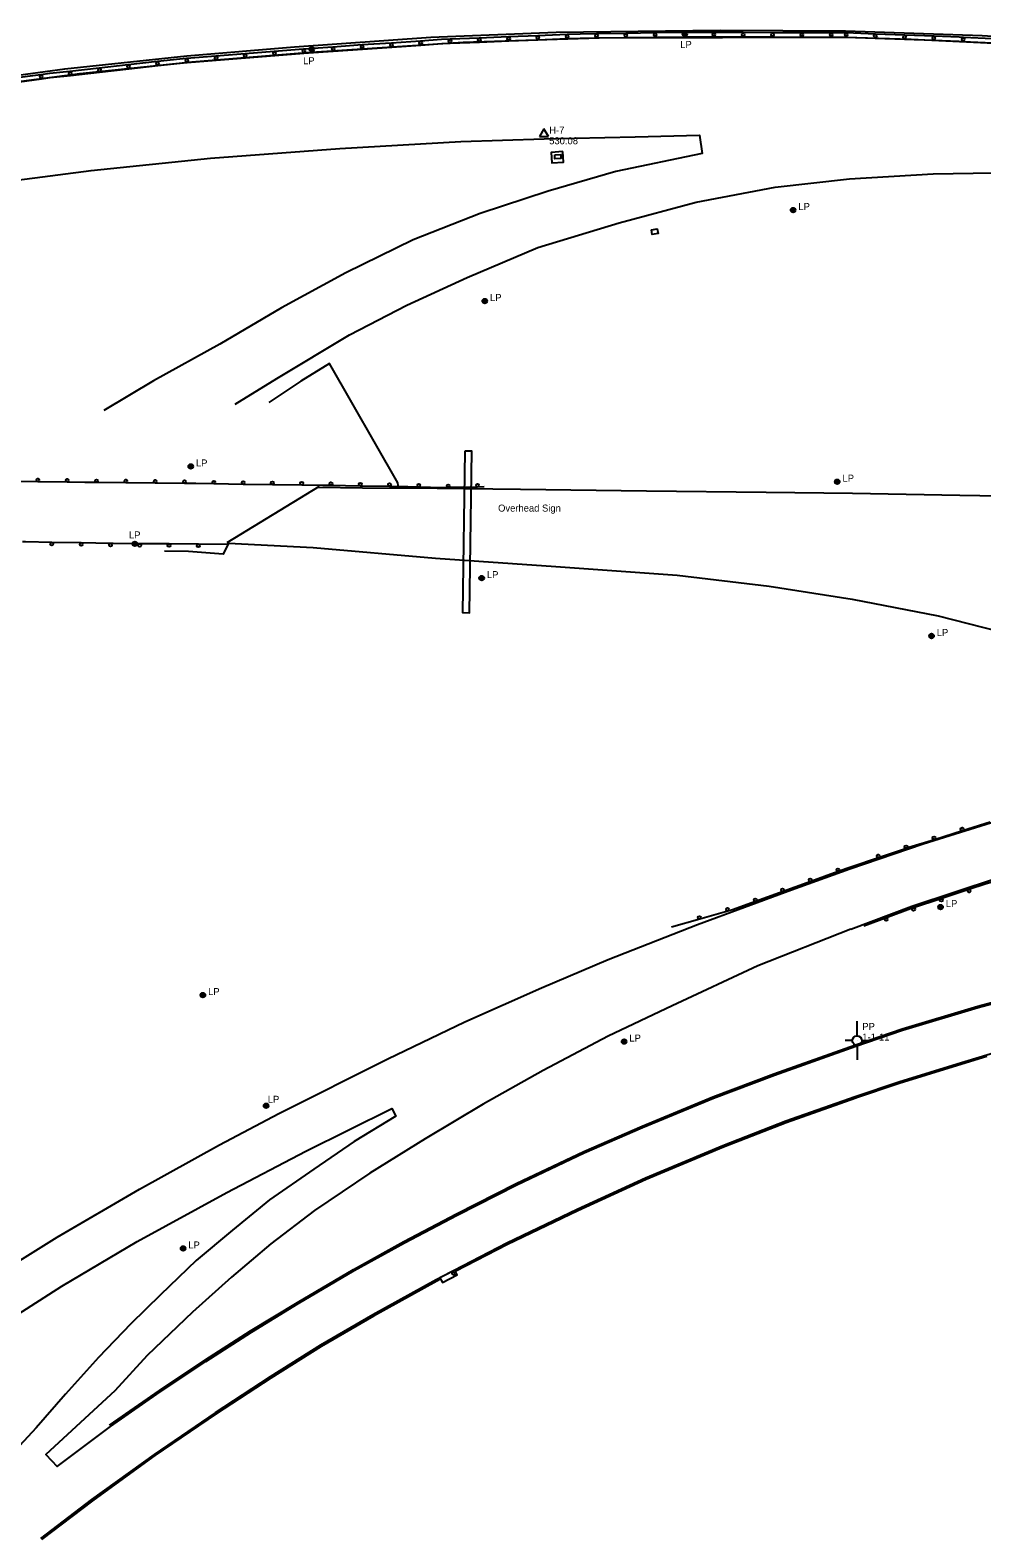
# Model space of a CAD drawing. Extents: x 2402803 to 2427059, y 6985292 to 6997652.
# Drawn here: x 2411764 to 2412414, y 6990960 to 6991988 of the extents above; entities that cross this region are included whole.
import ezdxf

# ---------------------------------------------------------------- set-up
doc = ezdxf.new("R2010")
doc.units = 0
for name, color, linetype in [('p_control ground ctrl', 7, 'Continuous'), ('p_drainage conc drain', 7, 'Continuous'), ('p_drainage riprap', 7, 'Continuous'), ('p_road - paved curb', 7, 'Continuous'), ('p_road bridge end', 7, 'Continuous'), ('p_road conc barrier', 7, 'Continuous'), ('p_road guard rails', 7, 'Continuous'), ('p_structure general', 7, 'Continuous'), ('p_utility manhole', 7, 'Continuous'), ('V7 LEVEL 31', 7, 'Continuous')]:
    doc.layers.add(name, color=color, linetype=linetype)

msp = doc.modelspace()

# ---------------------------------------------------------------- linework, layer by layer
at = {"layer": 'p_control ground ctrl'}
for p, q in [((2412114.8, 6991921.2), (2412111.8, 6991916)), ((2412111.8, 6991916), (2412117.8, 6991916)), ((2412117.8, 6991916), (2412114.8, 6991921.2)), ((2412114.8, 6991917.8), (2412114.8, 6991917.8)), ((2412328.4, 6991302.1), (2412328.4, 6991312.1)), ((2412325.2, 6991298.9), (2412320.2, 6991298.9)), ((2412328.4, 6991298.9), (2412328.4, 6991298.9)), ((2412328.4, 6991295.7), (2412328.4, 6991285.7)), ((2412331.6, 6991298.9), (2412336.6, 6991298.9))]:
    msp.add_line(p, q, dxfattribs=at)
msp.add_circle((2412328.4, 6991298.9), 3.24, dxfattribs=at)
at = {"layer": 'p_drainage conc drain'}
msp.add_lwpolyline([(2412127.7, 6991905.6), (2412119.6, 6991905), (2412120.1, 6991897.9), (2412128.2, 6991898.4)], close=True, dxfattribs=at)
at = {"layer": 'p_drainage riprap'}
for points in [[(2412015.5, 6991676), (2412015.2, 6991679.6), (2411968.4, 6991760.9), (2411948.9, 6991749), (2411927, 6991734.3)], [(2411899.5, 6991638.4), (2411896, 6991630.9), (2411872.2, 6991632.6), (2411856, 6991633)]]:
    msp.add_lwpolyline(points, dxfattribs=at)
at = {"layer": 'p_road - paved curb'}
for points in [[(2411124.7, 6991832.3), (2411191.9, 6991851.4), (2411224.6, 6991860.6), (2411277.5, 6991869.9), (2411325.8, 6991878.1), (2411426.4, 6991901.4), (2411503.3, 6991917.3), (2411560.7, 6991928), (2411625, 6991939.2), (2411693.8, 6991949.3), (2411788, 6991962), (2411871.1, 6991971), (2411944.5, 6991977.1), (2412037.6, 6991983.7), (2412123.2, 6991987), (2412235, 6991988.5), (2412320.4, 6991988)], [(2412320.4, 6991988), (2412413.7, 6991984.8), (2412510, 6991978.6), (2412602.2, 6991970.4), (2412693.5, 6991960.6), (2412777.3, 6991949.4), (2412872.2, 6991935), (2412962.2, 6991918.1), (2413068.9, 6991896.2), (2413155.6, 6991876.5), (2413243.9, 6991857.2), (2413327.5, 6991837.9), (2413424.5, 6991816.2), (2413455.6, 6991809.4)], [(2411139.2, 6991814.8), (2411220.1, 6991837.7), (2411295, 6991857.7), (2411329.3, 6991866), (2411327.3, 6991874.1), (2411377.8, 6991885.9), (2411457.3, 6991903.6), (2411528, 6991917.8), (2411614.7, 6991933.1), (2411698.7, 6991945.9), (2411798.2, 6991958.8), (2411874.5, 6991966.8), (2411952.9, 6991973.3), (2412059.6, 6991980.2), (2412152.5, 6991983.3), (2412320.8, 6991983.7)], [(2412320.8, 6991983.7), (2412365.3, 6991982.4), (2412440.8, 6991978.8), (2412521.5, 6991973.5), (2412622.8, 6991964.1), (2412714.2, 6991953.5), (2412805.1, 6991941.4), (2412895.7, 6991926.3), (2412993, 6991907.8), (2413079.9, 6991889.6), (2413181.3, 6991866.6), (2413245.6, 6991852.2), (2413311.1, 6991837.4), (2413374.9, 6991823.1), (2413435.5, 6991809.4), (2413457.7, 6991804.3)], [(2411727, 6991882.4), (2411806, 6991892.7), (2411887.4, 6991901), (2411975.5, 6991907.6), (2412058, 6991912.4), (2412114.9, 6991914.3), (2412177.1, 6991915.7), (2412221, 6991916.8), (2412222.8, 6991904.4), (2412163.8, 6991892.1), (2412117.7, 6991878.7), (2412071.2, 6991863.4), (2412025.6, 6991845.4), (2411979.7, 6991822.8), (2411935.8, 6991798.9), (2411893.6, 6991774.1), (2411848.5, 6991749.2), (2411814.6, 6991728.8)], [(2411904.1, 6991733.2), (2411932.5, 6991750.8), (2411982.2, 6991780.5), (2412021.3, 6991800.8), (2412062.4, 6991819.7), (2412110.5, 6991840.1), (2412166, 6991857), (2412218.6, 6991871), (2412272.6, 6991881.4), (2412323.3, 6991887)], [(2412323.3, 6991887), (2412380.4, 6991890.5), (2412462.2, 6991891.9), (2412547.1, 6991889.9), (2412605.8, 6991885.2), (2412667.5, 6991879.6), (2412739.6, 6991870.3), (2412818.7, 6991859.3), (2412906.4, 6991843.3), (2412987.8, 6991827.9), (2413071.8, 6991810.3), (2413159.7, 6991791.1), (2413237.5, 6991772.1), (2413314.8, 6991754.7), (2413337.9, 6991749), (2413451.6, 6991723.2)], [(2411960.8, 6991676.5), (2411991, 6991676.2), (2412042, 6991675.8), (2412098.9, 6991675.1), (2412184.7, 6991674), (2412266.4, 6991673.2), (2412325.2, 6991672.4)], [(2412325.2, 6991672.4), (2412398.5, 6991671.1), (2412466.8, 6991669.9), (2412535.6, 6991668.8), (2412616.5, 6991667.8), (2412708.3, 6991666.7), (2412780.5, 6991665.4), (2412889.5, 6991661.6), (2412974.2, 6991657.3), (2413053.9, 6991651.9), (2413131.1, 6991645.3), (2413209.5, 6991638.1), (2413301.6, 6991628), (2413375.7, 6991618.8), (2413453.3, 6991608.5)], [(2411899, 6991638.4), (2411899.6, 6991638.4), (2411957.3, 6991635.3), (2412040.8, 6991628.1), (2412122.8, 6991622.5), (2412205.6, 6991616.6), (2412268.5, 6991609.1), (2412325.1, 6991600.2)], [(2412325.1, 6991600.2), (2412383.7, 6991588.8), (2412455.8, 6991570.3), (2412480.5, 6991562.7), (2412480, 6991557.2), (2412521.4, 6991543.4), (2412553.1, 6991533.5)], [(2412323.5, 6991416), (2412373.4, 6991433.2), (2412427.3, 6991450), (2412481, 6991465.9), (2412531.2, 6991479.9), (2412535.6, 6991481)], [(2412324.1, 6991375), (2412365.7, 6991390.6), (2412424.1, 6991409.9), (2412491.9, 6991430), (2412546.5, 6991444.5), (2412597, 6991456.6)], [(2411489.3, 6990951.3), (2411525.1, 6990982.2), (2411562, 6991012.2), (2411598.9, 6991041.6), (2411639.5, 6991070.9), (2411693.4, 6991107.8), (2411733.4, 6991134), (2411782.8, 6991164.7), (2411838.8, 6991197.5), (2411893.4, 6991227.7), (2411934, 6991249.2), (2412008.2, 6991286.5), (2412060.9, 6991311.6), (2412113.2, 6991334.9), (2412158.7, 6991354.3), (2412219.5, 6991378.2), (2412283.6, 6991401.8), (2412323.5, 6991416)], [(2412327.3, 6991296), (2412359.1, 6991306.8), (2412410.9, 6991322.3), (2412471.8, 6991338.7), (2412524, 6991351.1), (2412579.5, 6991362.1), (2412638.9, 6991372.7), (2412698, 6991381.6), (2412746.7, 6991387.1), (2412797.8, 6991392), (2412856.3, 6991395.4), (2412891.2, 6991397.2), (2412916.9, 6991396.6)], [(2412327.6, 6991295), (2412359.4, 6991305.9), (2412411.1, 6991321.4), (2412472, 6991337.8), (2412524.2, 6991350.1), (2412579.7, 6991361.1), (2412639, 6991371.7), (2412698.1, 6991380.6), (2412746.8, 6991386.1), (2412797.9, 6991391), (2412856.4, 6991394.4), (2412891.2, 6991396.2), (2412916.9, 6991395.6)], [(2412324.1, 6991375), (2412260.8, 6991349.8), (2412202.2, 6991322.6), (2412158.6, 6991301.8), (2412114.2, 6991278.4), (2412073.3, 6991255.4), (2412033.7, 6991231.9), (2411995.9, 6991208.3), (2411958.3, 6991182.9), (2411928.5, 6991160.1), (2411901.6, 6991137.5), (2411875, 6991113.5), (2411844.2, 6991084), (2411822, 6991059.9), (2411775, 6991016.4), (2411782.6, 6991008.2), (2411819.1, 6991035.5)], [(2413456, 6991360.7), (2413398.9, 6991361.2), (2413336.6, 6991361.6), (2413274.2, 6991362.1), (2413208, 6991362.6), (2413147.5, 6991362.3), (2413080.8, 6991363.2), (2413029.6, 6991363.5), (2412972.3, 6991363.8), (2412897.1, 6991363.1), (2412839.5, 6991360.6), (2412786.6, 6991357.3), (2412736.7, 6991352.2), (2412682.7, 6991345.4), (2412642.9, 6991339.3), (2412584.6, 6991329.3), (2412523.4, 6991316.5), (2412476.3, 6991305.3), (2412429.6, 6991292.9), (2412396.6, 6991282.8), (2412356.9, 6991270.4), (2412327.1, 6991260.6)], [(2411818.5, 6991036.3), (2411852.4, 6991060), (2411883.5, 6991080.7), (2411914.7, 6991100.7), (2411946.7, 6991120.2), (2411984.8, 6991142.7), (2412019.1, 6991161.7), (2412055.1, 6991180.7), (2412095.9, 6991201.3), (2412141.9, 6991223.2), (2412181.7, 6991240.5), (2412230.1, 6991260.5), (2412271.6, 6991276.1), (2412327.3, 6991296)], [(2411819.1, 6991035.5), (2411852.9, 6991059.2), (2411884.1, 6991079.8), (2411915.2, 6991099.8), (2411947.2, 6991119.4), (2411985.3, 6991141.9), (2412019.6, 6991160.8), (2412055.6, 6991179.8), (2412096.3, 6991200.4), (2412142.3, 6991222.3), (2412182.1, 6991239.6), (2412230.5, 6991259.6), (2412272, 6991275.2), (2412327.6, 6991295)], [(2412417, 6991288), (2412396.9, 6991281.8), (2412357.2, 6991269.5), (2412327.4, 6991259.6)], [(2412327.1, 6991260.6), (2412279.7, 6991243.8), (2412236.8, 6991227), (2412184.1, 6991204.9), (2412137.5, 6991183.7), (2412089.5, 6991160.6), (2412041.3, 6991135.6), (2411998.1, 6991111.6), (2411962.4, 6991091), (2411927.9, 6991069.3), (2411890.5, 6991044.9), (2411848.8, 6991016.5), (2411806.2, 6990985.6), (2411771.4, 6990959.1)], [(2412327.5, 6991259.6), (2412280.1, 6991242.8), (2412237.2, 6991226.1), (2412184.6, 6991204), (2412138, 6991182.8), (2412090, 6991159.7), (2412054.6, 6991141.4)], [(2411515.5, 6990934.1), (2411564.1, 6990974.5), (2411614.7, 6991014.4), (2411666, 6991052.4), (2411723, 6991091), (2411785.9, 6991131.2), (2411837.2, 6991161.8), (2411898.4, 6991195.2), (2411952.4, 6991223.3), (2412011, 6991252.6), (2412013.7, 6991247.4), (2411985.3, 6991229.9), (2411957.8, 6991211.1), (2411927.5, 6991190.2), (2411902.2, 6991169.5), (2411877.6, 6991148.7), (2411853.2, 6991125.4), (2411832.9, 6991105.5), (2411811, 6991082.7), (2411788.3, 6991057.6), (2411768.4, 6991034.6), (2411742.5, 6991006.9), (2411716.4, 6990981), (2411690.7, 6990956)], [(2412044.1, 6991136), (2412041.7, 6991134.8), (2411998.6, 6991110.7), (2411962.9, 6991090.2), (2411928.5, 6991068.5), (2411891.1, 6991044.1), (2411849.4, 6991015.7), (2411806.8, 6990984.8), (2411772.1, 6990958.3)]]:
    msp.add_lwpolyline(points, dxfattribs=at)
at = {"layer": 'p_road bridge end'}
for points in [[(2412122.1, 6991903.5), (2412126.2, 6991903.7), (2412126.4, 6991900.9), (2412122.3, 6991900.6)], [(2412188.1, 6991852.1), (2412192.1, 6991852.9), (2412192.7, 6991849.8), (2412188.7, 6991849.1)], [(2412054, 6991142.1), (2412043.8, 6991136.9), (2412045.5, 6991133.7), (2412055.6, 6991138.9)]]:
    msp.add_lwpolyline(points, close=True, dxfattribs=at)
msp.add_lwpolyline([(2411961.4, 6991677.1), (2411898.5, 6991638.6)], dxfattribs=at)
at = {"layer": 'p_road conc barrier'}
for p, q in [((2412090.6, 6991984.1), (2412110.6, 6991984.9)), ((2412110.6, 6991984.9), (2412130.6, 6991985.7)), ((2412150.7, 6991986.2), (2412170.7, 6991986.5)), ((2412170.7, 6991986.5), (2412190.7, 6991986.8)), ((2412190.7, 6991986.8), (2412210.7, 6991987)), ((2412230.7, 6991987), (2412250.7, 6991987)), ((2412250.7, 6991987), (2412270.7, 6991986.9)), ((2412270.7, 6991986.9), (2412290.7, 6991986.8)), ((2412290.7, 6991986.8), (2412310.7, 6991986.8)), ((2412310.7, 6991986.8), (2412320.9, 6991986.8)), ((2412320.9, 6991986.8), (2412340.9, 6991986)), ((2412340.9, 6991986), (2412360.9, 6991985.3)), ((2412360.9, 6991985.3), (2412380.9, 6991984.6)), ((2411930.8, 6991974.2), (2411950.8, 6991975.8)), ((2411970.8, 6991977.2), (2411990.7, 6991978.6)), ((2411971, 6991974.2), (2411990.9, 6991975.6)), ((2411990.7, 6991978.6), (2412010.7, 6991979.9)), ((2411990.9, 6991975.6), (2412010.9, 6991976.9)), ((2412010.7, 6991979.9), (2412030.6, 6991981.3)), ((2412010.9, 6991976.9), (2412030.8, 6991978.3)), ((2412050.7, 6991982.5), (2412070.6, 6991983.3)), ((2412050.8, 6991979.5), (2412070.8, 6991980.3)), ((2412070.6, 6991983.3), (2412090.6, 6991984.1)), ((2412070.8, 6991980.3), (2412090.8, 6991981.1)), ((2412090.8, 6991981.1), (2412110.7, 6991981.9)), ((2412110.7, 6991981.9), (2412130.7, 6991982.7)), ((2412150.7, 6991983.2), (2412170.7, 6991983.5)), ((2412170.7, 6991983.5), (2412190.7, 6991983.8)), ((2412190.7, 6991983.8), (2412210.7, 6991984)), ((2412230.7, 6991984), (2412250.7, 6991984)), ((2412250.7, 6991984), (2412270.7, 6991983.9)), ((2412270.7, 6991983.9), (2412290.7, 6991983.8)), ((2412290.7, 6991983.8), (2412310.7, 6991983.8)), ((2412310.7, 6991983.8), (2412320.9, 6991983.8)), ((2412320.8, 6991983.8), (2412340.8, 6991983)), ((2412340.8, 6991983), (2412360.8, 6991982.3)), ((2412360.8, 6991982.3), (2412380.8, 6991981.6)), ((2412400.8, 6991980.8), (2412420.7, 6991979.8)), ((2412400.9, 6991983.8), (2412420.9, 6991982.8)), ((2411811.3, 6991962.8), (2411831.2, 6991965)), ((2411831.2, 6991965), (2411851.1, 6991967.3)), ((2411831.5, 6991962.1), (2411851.4, 6991964.3)), ((2411871, 6991969.3), (2411891, 6991971)), ((2411871.3, 6991966.4), (2411891.2, 6991968)), ((2411891, 6991971), (2411910.9, 6991972.5)), ((2411891.2, 6991968), (2411911.1, 6991969.6)), ((2411910.9, 6991972.5), (2411930.8, 6991974.2)), ((2411911.1, 6991969.6), (2411931.1, 6991971.2)), ((2411931.1, 6991971.2), (2411951, 6991972.8)), ((2411751.7, 6991955.6), (2411771.5, 6991958.2)), ((2411752.1, 6991952.6), (2411771.9, 6991955.3)), ((2411791.4, 6991960.6), (2411811.3, 6991962.8)), ((2411791.8, 6991957.6), (2411811.6, 6991959.8)), ((2411811.6, 6991959.8), (2411831.5, 6991962.1))]:
    msp.add_line(p, q, dxfattribs=at)
for points in [[(2412130.6, 6991985.7), (2412139.5, 6991986), (2412150.7, 6991986.2)], [(2412210.7, 6991987), (2412211.3, 6991987.1), (2412230.7, 6991987)], [(2411950.8, 6991975.8), (2411957.3, 6991976.3), (2411970.8, 6991977.2)], [(2412030.6, 6991981.3), (2412044.9, 6991982.3), (2412050.7, 6991982.5)], [(2412030.8, 6991978.3), (2412045.1, 6991979.3), (2412050.8, 6991979.5)], [(2412130.7, 6991982.7), (2412139.6, 6991983), (2412150.7, 6991983.2)], [(2412210.7, 6991984), (2412211.3, 6991984.1), (2412230.7, 6991984)], [(2412380.8, 6991981.6), (2412397.9, 6991981), (2412400.8, 6991980.8)], [(2412380.9, 6991984.6), (2412398, 6991984), (2412400.9, 6991983.8)], [(2411851.1, 6991967.3), (2411866.3, 6991969), (2411871, 6991969.3)], [(2411851.4, 6991964.3), (2411866.6, 6991966), (2411871.3, 6991966.4)], [(2411951, 6991972.8), (2411957.6, 6991973.3), (2411971, 6991974.2)], [(2411771.5, 6991958.2), (2411777.7, 6991959.1), (2411791.4, 6991960.6)], [(2411771.9, 6991955.3), (2411778, 6991956.1), (2411791.8, 6991957.6)]]:
    msp.add_lwpolyline(points, dxfattribs=at)
for centre in [(2412130.7, 6991984.2), (2412150.7, 6991984.7), (2412170.7, 6991985), (2412190.7, 6991985.3), (2412210.7, 6991985.6), (2412230.7, 6991985.5), (2412250.7, 6991985.4), (2412270.7, 6991985.4), (2412290.7, 6991985.3), (2412310.7, 6991985.3), (2412320.9, 6991985.3), (2412340.8, 6991984.5), (2412360.8, 6991983.8), (2411950.9, 6991974.3), (2411970.9, 6991975.7), (2411990.8, 6991977.1), (2412010.8, 6991978.4), (2412030.7, 6991979.8), (2412050.7, 6991981), (2412070.7, 6991981.8), (2412090.7, 6991982.6), (2412110.7, 6991983.4), (2412380.8, 6991983.1), (2412400.8, 6991982.3), (2411831.3, 6991963.6), (2411851.2, 6991965.8), (2411871.2, 6991967.8), (2411891.1, 6991969.5), (2411911, 6991971.1), (2411931, 6991972.7), (2411771.7, 6991956.8), (2411791.6, 6991959.1), (2411811.5, 6991961.3)]:
    msp.add_circle(centre, 1, dxfattribs=at)
at = {"layer": 'p_road guard rails'}
for p, q in [((2411749.5, 6991680.6), (2411769.5, 6991680.4)), ((2411769.5, 6991680.4), (2411789.5, 6991680.2)), ((2411809.5, 6991679.9), (2411829.5, 6991679.7)), ((2411829.5, 6991679.7), (2411849.5, 6991679.5)), ((2411849.5, 6991679.5), (2411869.5, 6991679.3)), ((2411889.5, 6991679), (2411909.5, 6991678.7)), ((2411909.5, 6991678.7), (2411929.5, 6991678.5)), ((2411929.5, 6991678.5), (2411949.5, 6991678.2)), ((2411969.5, 6991677.9), (2411989.5, 6991677.6)), ((2411989.5, 6991677.6), (2412009.4, 6991677.3)), ((2412049.4, 6991676.5), (2412069.4, 6991676.9)), ((2412069.4, 6991676.9), (2412074.1, 6991677)), ((2411799.1, 6991638.5), (2411779.1, 6991638.8)), ((2411819.1, 6991638.1), (2411799.1, 6991638.5)), ((2411859.1, 6991637.8), (2411839.1, 6991637.9)), ((2411879.1, 6991637.7), (2411859.1, 6991637.8)), ((2411899.1, 6991637.5), (2411879.1, 6991637.7)), ((2412381.2, 6991436.2), (2412400.3, 6991442.2)), ((2412400.3, 6991442.2), (2412419.3, 6991448.2)), ((2412343.1, 6991423.9), (2412362.1, 6991430.2)), ((2412324.2, 6991417.5), (2412343.1, 6991423.9)), ((2412296.8, 6991407.6), (2412315.6, 6991414.4)), ((2412315.6, 6991414.4), (2412324.2, 6991417.5)), ((2412259.1, 6991394), (2412278, 6991400.8)), ((2412278, 6991400.8), (2412296.8, 6991407.6)), ((2412404.6, 6991401.9), (2412385.6, 6991395.7)), ((2412366.6, 6991389.5), (2412347.9, 6991382.5)), ((2412201.9, 6991376.4), (2412221.1, 6991381.9)), ((2412221.1, 6991381.9), (2412240.3, 6991387.4)), ((2412347.9, 6991382.5), (2412333, 6991376.9))]:
    msp.add_line(p, q, dxfattribs=at)
for points in [[(2411789.5, 6991680.2), (2411801.6, 6991680), (2411809.5, 6991679.9)], [(2411869.5, 6991679.3), (2411877.2, 6991679.2), (2411889.5, 6991679)], [(2411949.5, 6991678.2), (2411963.9, 6991678), (2411969.5, 6991677.9)], [(2412009.4, 6991677.3), (2412022, 6991677.1), (2412029.4, 6991676.9)], [(2412029.4, 6991676.9), (2412045.6, 6991676.4), (2412049.4, 6991676.5)], [(2411779.1, 6991638.8), (2411761, 6991639.2), (2411759.1, 6991639.2)], [(2411839.1, 6991637.9), (2411820.9, 6991638.1), (2411819.1, 6991638.1)], [(2412362.1, 6991430.2), (2412363.8, 6991430.8), (2412381.2, 6991436.2)], [(2412423.7, 6991407.9), (2412416.5, 6991405.8), (2412404.6, 6991401.9)], [(2412240.3, 6991387.4), (2412243.4, 6991388.3), (2412259.1, 6991394)], [(2412385.6, 6991395.7), (2412366.8, 6991389.5), (2412366.6, 6991389.5)]]:
    msp.add_lwpolyline(points, dxfattribs=at)
for centre in [(2411769.5, 6991681.4), (2411789.5, 6991681.2), (2411809.5, 6991680.9), (2411829.5, 6991680.7), (2411849.5, 6991680.5), (2411869.5, 6991680.3), (2411889.5, 6991680), (2411909.5, 6991679.7), (2411929.5, 6991679.5), (2411949.5, 6991679.2), (2411969.5, 6991678.9), (2411989.5, 6991678.6), (2412009.5, 6991678.3), (2412029.5, 6991677.9), (2412049.4, 6991677.5), (2412069.4, 6991677.9), (2411779, 6991637.8), (2411799, 6991637.5), (2411819, 6991637.1), (2411839, 6991636.9), (2411859, 6991636.8), (2411879, 6991636.6), (2412400, 6991443.2), (2412361.8, 6991431.1), (2412380.9, 6991437.2), (2412342.8, 6991424.8), (2412296.4, 6991408.5), (2412315.2, 6991415.4), (2412277.6, 6991401.7), (2412404.9, 6991401), (2412240, 6991388.4), (2412258.8, 6991394.9), (2412367, 6991388.5), (2412385.9, 6991394.7), (2412220.8, 6991382.8), (2412348.2, 6991381.5)]:
    msp.add_circle(centre, 1, dxfattribs=at)
at = {"layer": 'p_structure general'}
msp.add_lwpolyline([(2412060.8, 6991701.2), (2412059.2, 6991591), (2412064, 6991590.9), (2412065.6, 6991701.1)], close=True, dxfattribs=at)
msp.add_circle((2412053, 6991139.9), 1, dxfattribs=at)
at = {"layer": 'p_utility manhole'}
for centre, radius in [((2412210.9, 6991985.9), 1.6), ((2412210.9, 6991985.9), 1.3), ((2412210.9, 6991985.9), 1), ((2412210.9, 6991985.9), 0.539), ((2412210.9, 6991985.9), 0.192), ((2411956.4, 6991975.4), 1.6), ((2411956.4, 6991975.4), 1.3), ((2411956.4, 6991975.4), 1), ((2411956.4, 6991975.4), 0.539), ((2411956.4, 6991975.4), 0.192), ((2412284.8, 6991865.7), 1.6), ((2412284.8, 6991865.7), 1.3), ((2412284.8, 6991865.7), 1), ((2412284.8, 6991865.7), 0.539), ((2412284.8, 6991865.7), 0.192), ((2412074.4, 6991803.6), 1.6), ((2412074.4, 6991803.6), 1.3), ((2412074.4, 6991803.6), 1), ((2412074.4, 6991803.6), 0.539), ((2412074.4, 6991803.6), 0.192), ((2411873.8, 6991690.7), 1.6), ((2411873.8, 6991690.7), 1.3), ((2411873.8, 6991690.7), 1), ((2411873.8, 6991690.7), 0.539), ((2411873.8, 6991690.7), 0.192), ((2412314.9, 6991680.3), 1.6), ((2412314.9, 6991680.3), 1.3), ((2412314.9, 6991680.3), 1), ((2412314.9, 6991680.3), 0.539), ((2412314.9, 6991680.3), 0.192), ((2411835.7, 6991637.9), 1.6), ((2411835.7, 6991637.9), 1.3), ((2411835.7, 6991637.9), 1), ((2411835.7, 6991637.9), 0.539), ((2411835.7, 6991637.9), 0.192), ((2412072.3, 6991614.5), 1.6), ((2412072.3, 6991614.5), 1.3), ((2412072.3, 6991614.5), 1), ((2412072.3, 6991614.5), 0.539), ((2412072.3, 6991614.5), 0.192), ((2412379.2, 6991575), 1.6), ((2412379.2, 6991575), 1.3), ((2412379.2, 6991575), 1), ((2412379.2, 6991575), 0.539), ((2412379.2, 6991575), 0.192), ((2412385.4, 6991390), 1.6), ((2412385.4, 6991390), 1.3), ((2412385.4, 6991390), 1), ((2412385.4, 6991390), 0.539), ((2412385.4, 6991390), 0.192), ((2411882.1, 6991329.9), 1.6), ((2411882.1, 6991329.9), 1.3), ((2411882.1, 6991329.9), 1), ((2411882.1, 6991329.9), 0.539), ((2411882.1, 6991329.9), 0.192), ((2412169.5, 6991298.2), 1.6), ((2412169.5, 6991298.2), 1.3), ((2412169.5, 6991298.2), 1), ((2412169.5, 6991298.2), 0.539), ((2412169.5, 6991298.2), 0.192), ((2411925.2, 6991254.4), 1.6), ((2411925.2, 6991254.4), 1.3), ((2411925.2, 6991254.4), 1), ((2411925.2, 6991254.4), 0.539), ((2411925.2, 6991254.4), 0.192), ((2411868.6, 6991157), 1.6), ((2411868.6, 6991157), 1.3), ((2411868.6, 6991157), 1), ((2411868.6, 6991157), 0.539), ((2411868.6, 6991157), 0.192)]:
    msp.add_circle(centre, radius, dxfattribs=at)

# ---------------------------------------------------------------- texts
at = {"layer": 'p_control ground ctrl'}
for s, p in [('  H-7', (2412114.8, 6991917.8)), ('  PP', (2412328.4, 6991306.1)), ('  1-1-11', (2412328.4, 6991298.9))]:
    msp.add_text(s, height=4.8, dxfattribs=at).set_placement(p)
at = {"layer": 'p_structure general'}
msp.add_text('Overhead Sign', height=4.8, dxfattribs=at).set_placement((2412083.5, 6991659.9))
at = {"layer": 'p_utility manhole'}
for p in [(2412204.2, 6991976.3), (2411946.9, 6991965.2), (2412284.8, 6991865.7), (2412074.4, 6991803.6), (2411873.8, 6991690.7), (2412314.9, 6991680.3), (2411828.1, 6991641.6), (2412072.3, 6991614.5), (2412379.2, 6991575), (2412385.4, 6991390), (2411882.1, 6991329.9), (2412169.5, 6991298.2), (2411922.8, 6991256.4), (2411868.6, 6991157)]:
    msp.add_text('  LP', height=4.8, dxfattribs=at).set_placement(p)
at = {"layer": 'V7 LEVEL 31'}
msp.add_text('  530.08', height=4.8, dxfattribs=at).set_placement((2412114.8, 6991910.6))

doc.saveas('drawing.dxf')
